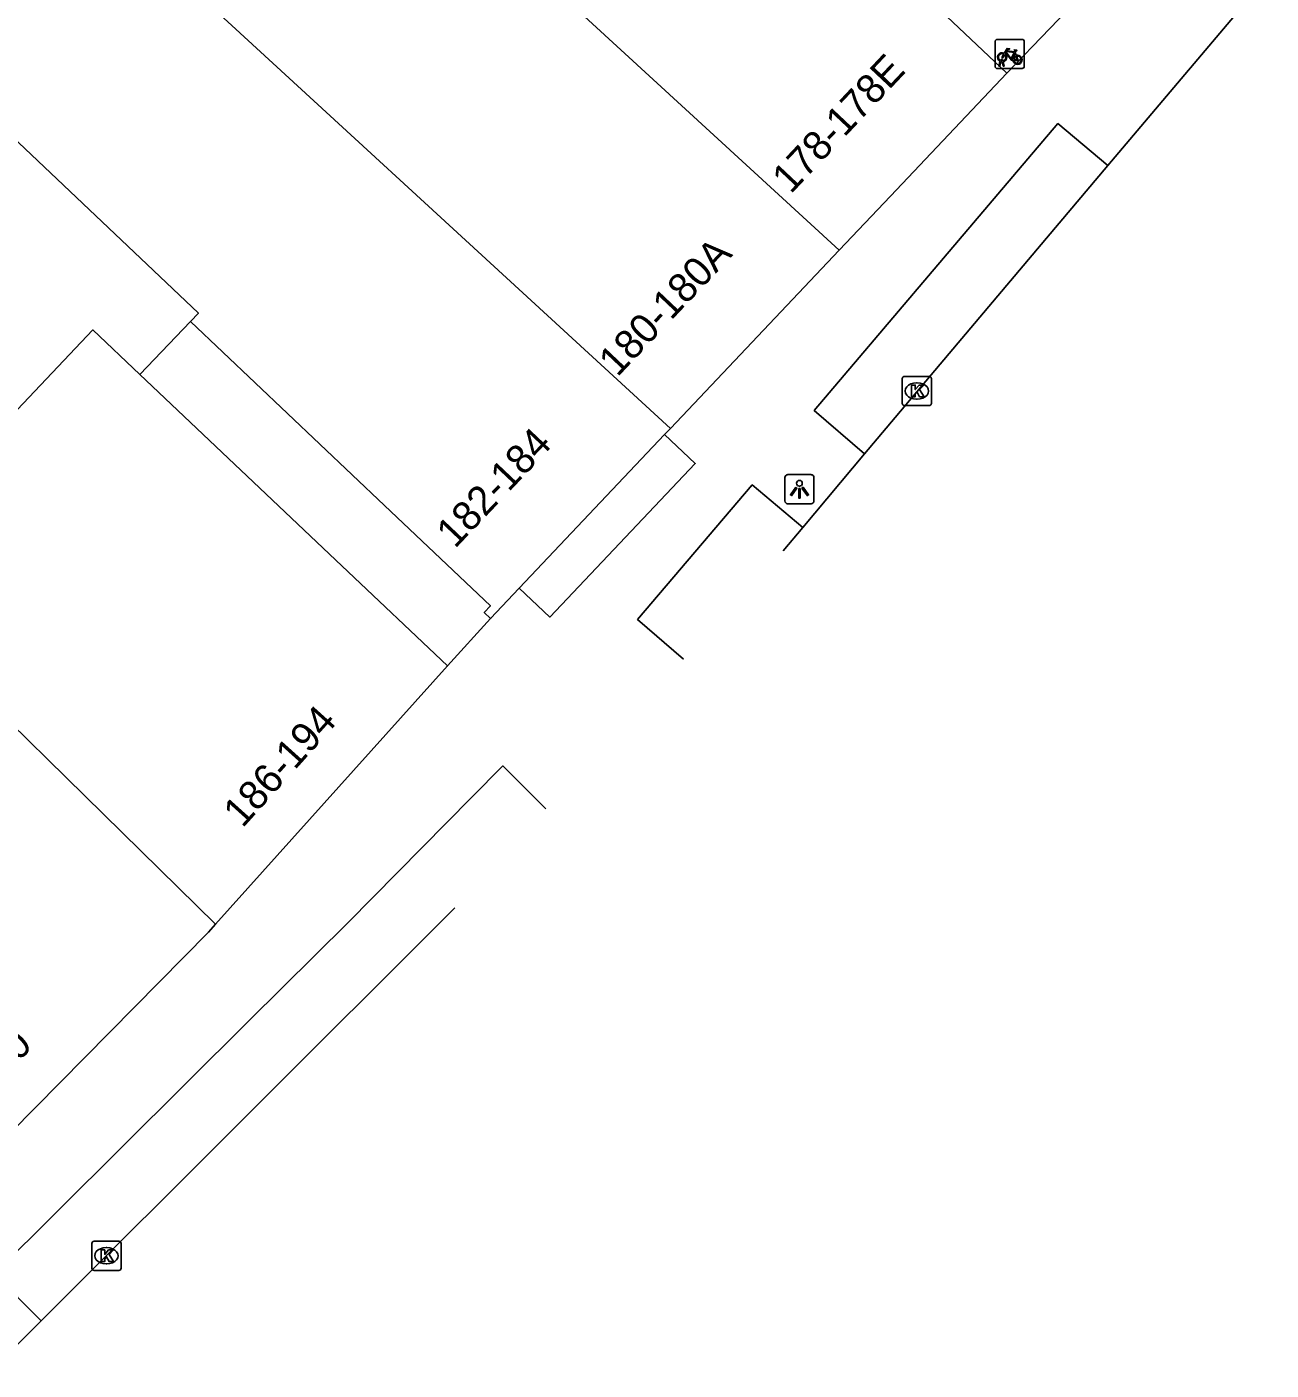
# Model space of a CAD drawing. Extents: x 160107 to 160928, y 382056 to 382918.
# Drawn here: x 160464.08 to 160506.75, y 382183.21 to 382229.28 of the extents above; entities that cross this region are included whole.
import ezdxf

# ---------------------------------------------------------------- set-up
doc = ezdxf.new("R2010")
doc.units = 0
for name, color, linetype in [('IMGEO_Fietsenrek', 7, 'Continuous'), ('IMGEO_Kolk', 7, 'Continuous'), ('IMGEO_Lichtpunt', 7, 'Continuous'), ('IMGEO_Pand', 7, 'Continuous'), ('IMGEO_Pand_nummerreeks', 7, 'Continuous'), ('IMGEO_Pand_overbouw', 7, 'Continuous'), ('IMGEO_Rijbaan_lokaal_gesloten', 7, 'Continuous'), ('IMGEO_Rijbaan_lokaal_open', 7, 'Continuous'), ('IMGEO_Voetpad_open', 7, 'Continuous')]:
    doc.layers.add(name, color=color, linetype=linetype)

msp = doc.modelspace()

# ---------------------------------------------------------------- linework, layer by layer
at = {"layer": 'IMGEO_Fietsenrek'}
for p, q in [((160497.286, 382227.921), (160497.286, 382228.762)), ((160497.286, 382228.762), (160497.286, 382227.921)), ((160497.361, 382228.846), (160498.202, 382228.846)), ((160498.202, 382228.846), (160497.361, 382228.846)), ((160498.286, 382228.771), (160498.286, 382227.93)), ((160498.286, 382227.93), (160498.286, 382228.771)), ((160497.413, 382227.93), (160497.452, 382228.09)), ((160497.482, 382228.078), (160497.447, 382227.93)), ((160497.524, 382228.102), (160497.523, 382228.106)), ((160497.565, 382227.93), (160497.531, 382228.072)), ((160497.555, 382228.113), (160497.556, 382228.106)), ((160497.563, 382228.076), (160497.598, 382227.93)), ((160497.973, 382228.395), (160498.009, 382228.3)), ((160498.211, 382227.846), (160497.37, 382227.846)), ((160497.37, 382227.846), (160498.211, 382227.846)), ((160497.447, 382227.93), (160497.413, 382227.93)), ((160497.598, 382227.93), (160497.565, 382227.93))]:
    msp.add_line(p, q, dxfattribs=at)
for points in [[(160497.599, 382228.372), (160497.694, 382228.536), (160497.78, 382228.522), (160497.782, 382228.513), (160497.726, 382228.502), (160497.699, 382228.457), (160497.955, 382228.416)], [(160497.955, 382228.416), (160497.98, 382228.465), (160497.974, 382228.469), (160497.951, 382228.473), (160497.939, 382228.48), (160497.938, 382228.483), (160497.94, 382228.488), (160498.035, 382228.473), (160498.037, 382228.463), (160498.027, 382228.45), (160498.015, 382228.444), (160498.001, 382228.45), (160497.973, 382228.395)], [(160497.62, 382228.32), (160497.568, 382228.23), (160497.528, 382228.205), (160497.529, 382228.252), (160497.584, 382228.346)], [(160497.895, 382228.128), (160497.845, 382228.128), (160497.654, 382228.379), (160497.635, 382228.347)], [(160497.942, 382228.391), (160497.685, 382228.432), (160497.668, 382228.403), (160497.835, 382228.183), (160497.942, 382228.391)], [(160497.99, 382228.293), (160497.96, 382228.37), (160497.851, 382228.152), (160497.894, 382228.152)], [(160497.924, 382228.152), (160498.044, 382228.151), (160498, 382228.265)], [(160498.02, 382228.272), (160498.075, 382228.127), (160497.925, 382228.127)]]:
    msp.add_lwpolyline(points, dxfattribs=at)
for centre, radius, start, end in [((160497.364, 382228.768), 0.0779, 92.4484, 184.2845), ((160497.364, 382228.768), 0.0779, 92.4484, 184.2845), ((160498.208, 382228.768), 0.0779, 2.4484, 94.2845), ((160498.208, 382228.768), 0.0779, 2.4484, 94.2845), ((160497.526, 382228.231), 0.159, 62.6766, 242.1369), ((160497.526, 382228.231), 0.129, 63.3192, 238.903), ((160497.506, 382228.102), 0.0499, 12.8025, 158.6934), ((160497.526, 382228.231), 0.159, 253.9967, 271.7867), ((160497.506, 382228.102), 0.0174, 12.8025, 163.4502), ((160497.526, 382228.231), 0.129, 253.415, 269.0204), ((160497.526, 382228.231), 0.129, 283.6043, 43.4302), ((160497.526, 382228.231), 0.159, 283.5766, 46.6042), ((160498.053, 382228.147), 0.159, 113.3408, 178.3217), ((160498.053, 382228.147), 0.159, 187.0065, 105.7708), ((160498.053, 382228.147), 0.129, 113.923, 177.9556), ((160498.053, 382228.147), 0.129, 188.6715, 104.5883), ((160497.364, 382227.924), 0.0779, 182.4484, 274.2845), ((160497.364, 382227.924), 0.0779, 182.4484, 274.2845), ((160498.208, 382227.924), 0.0779, 272.4484, 4.2845), ((160498.208, 382227.924), 0.0779, 272.4484, 4.2845)]:
    msp.add_arc(centre, radius, start, end, dxfattribs=at)
at = {"layer": 'IMGEO_Kolk'}
for p, q in [((160494.103, 382216.362), (160494.103, 382217.214)), ((160494.178, 382217.288), (160495.03, 382217.288)), ((160494.591, 382217.068), (160494.616, 382217.068)), ((160495.104, 382217.214), (160495.104, 382216.362)), ((160494.614, 382216.508), (160494.589, 382216.508)), ((160495.03, 382216.288), (160494.178, 382216.288)), ((160466.307, 382186.707), (160466.307, 382187.559)), ((160466.382, 382187.633), (160467.234, 382187.633)), ((160467.308, 382187.559), (160467.308, 382186.707)), ((160466.795, 382187.413), (160466.82, 382187.413)), ((160467.234, 382186.633), (160466.382, 382186.633)), ((160466.818, 382186.853), (160466.793, 382186.853))]:
    msp.add_line(p, q, dxfattribs=at)
for points in [[(160494.103, 382216.362), (160494.103, 382217.214)], [(160494.178, 382217.288), (160495.03, 382217.288)], [(160494.424, 382216.988), (160494.547, 382216.988), (160494.547, 382216.837), (160494.677, 382216.988), (160494.841, 382216.988), (160494.695, 382216.837), (160494.848, 382216.588), (160494.696, 382216.588), (160494.611, 382216.752), (160494.547, 382216.685), (160494.547, 382216.588), (160494.424, 382216.588), (160494.424, 382216.988)], [(160495.104, 382217.214), (160495.104, 382216.362)], [(160495.03, 382216.288), (160494.178, 382216.288)], [(160466.307, 382186.707), (160466.307, 382187.559)], [(160466.382, 382187.633), (160467.234, 382187.633)], [(160467.308, 382187.559), (160467.308, 382186.707)], [(160466.628, 382187.333), (160466.751, 382187.333), (160466.751, 382187.182), (160466.881, 382187.333), (160467.045, 382187.333), (160466.899, 382187.182), (160467.052, 382186.933), (160466.9, 382186.933), (160466.815, 382187.097), (160466.751, 382187.03), (160466.751, 382186.933), (160466.628, 382186.933), (160466.628, 382187.333)], [(160467.234, 382186.633), (160466.382, 382186.633)]]:
    msp.add_lwpolyline(points, dxfattribs=at)
for centre, start, end in [((160494.18, 382217.212), 91.552, 178.448), ((160494.18, 382217.212), 91.552, 178.448), ((160495.028, 382217.212), 1.552, 88.448), ((160495.028, 382217.212), 1.552, 88.448), ((160494.18, 382216.364), 181.552, 268.448), ((160494.18, 382216.364), 181.552, 268.448), ((160495.028, 382216.364), 271.552, 358.448), ((160495.028, 382216.364), 271.552, 358.448), ((160466.384, 382187.557), 91.552, 178.448), ((160466.384, 382187.557), 91.552, 178.448), ((160467.232, 382187.557), 1.552, 88.448), ((160467.232, 382187.557), 1.552, 88.448), ((160466.384, 382186.709), 181.552, 268.448), ((160466.384, 382186.709), 181.552, 268.448), ((160467.232, 382186.709), 271.552, 358.448), ((160467.232, 382186.709), 271.552, 358.448)]:
    msp.add_arc(centre, 0.0765, start, end, dxfattribs=at)
for centre, major_axis, ratio, start_param, end_param in [((160494.59, 382216.788), (-0.387, 0.002), 0.722429, 4.712389, 7.853982), ((160494.615, 382216.788), (-0.39, 0.002), 0.717154, 1.570796, 4.712389), ((160466.794, 382187.133), (-0.387, 0.002), 0.722429, 4.712389, 7.853982), ((160466.819, 382187.133), (-0.39, 0.002), 0.717154, 1.570796, 4.712389)]:
    msp.add_ellipse(centre, major_axis=major_axis, ratio=ratio, start_param=start_param, end_param=end_param, dxfattribs=at)
at = {"layer": 'IMGEO_Lichtpunt'}
for p, q in [((160490.076, 382213.824), (160490.076, 382213.017)), ((160490.076, 382213.824), (160490.076, 382213.017)), ((160490.978, 382213.919), (160490.17, 382213.919)), ((160490.978, 382213.919), (160490.17, 382213.919)), ((160491.072, 382213.017), (160491.072, 382213.824)), ((160491.072, 382213.017), (160491.072, 382213.824)), ((160490.17, 382212.923), (160490.978, 382212.923)), ((160490.17, 382212.923), (160490.978, 382212.923))]:
    msp.add_line(p, q, dxfattribs=at)
for points in [[(160490.45, 382213.488), (160490.489, 382213.46), (160490.301, 382213.198), (160490.263, 382213.225), (160490.45, 382213.488)], [(160490.552, 382213.44), (160490.599, 382213.44), (160490.599, 382213.118), (160490.552, 382213.118), (160490.552, 382213.44)], [(160490.662, 382213.46), (160490.7, 382213.487), (160490.887, 382213.225), (160490.848, 382213.197), (160490.662, 382213.46)]]:
    msp.add_lwpolyline(points, dxfattribs=at)
msp.add_circle((160490.575, 382213.622), 0.0994, dxfattribs=at)
for centre, start, end in [((160490.17, 382213.824), 90, 180), ((160490.17, 382213.824), 90, 180), ((160490.978, 382213.824), 0, 90), ((160490.978, 382213.824), 0, 90), ((160490.17, 382213.017), 180, 270), ((160490.17, 382213.017), 180, 270), ((160490.978, 382213.017), 270, 0), ((160490.978, 382213.017), 270, 360)]:
    msp.add_arc(centre, 0.0946, start, end, dxfattribs=at)
at = {"layer": 'IMGEO_Pand'}
for points in [[(160497.684, 382227.685), (160491.712, 382233.348), (160477.82, 382247.311)], [(160472.665, 382239.316), (160491.942, 382221.619)], [(160486.148, 382215.5), (160466.884, 382233.21)], [(160458.937, 382229.907), (160469.961, 382219.462), (160469.685, 382219.171), (160476.349, 382212.857), (160479.979, 382209.419), (160479.765, 382209.193), (160479.982, 382208.986)], [(160497.684, 382227.685), (160493.693, 382223.469), (160491.942, 382221.619)], [(160491.942, 382221.619), (160486.148, 382215.5)], [(160478.508, 382207.36), (160474.878, 382210.798), (160467.958, 382217.35), (160466.338, 382218.884), (160458.356, 382210.456)], [(160480.965, 382210.025), (160485.952, 382215.293)], [(160486.148, 382215.5), (160485.952, 382215.293)], [(160458.356, 382210.456), (160470.549, 382198.506)], [(160480.965, 382210.025), (160479.982, 382208.986)], [(160478.508, 382207.36), (160470.549, 382198.506)], [(160470.549, 382198.506), (160470.305, 382198.234), (160457.583, 382185.349)]]:
    msp.add_lwpolyline(points, dxfattribs=at)
at = {"layer": 'IMGEO_Pand_overbouw'}
msp.add_lwpolyline([(160469.685, 382219.171), (160467.958, 382217.35), (160474.878, 382210.798), (160478.508, 382207.36), (160479.982, 382208.986), (160479.765, 382209.193), (160479.979, 382209.419), (160476.349, 382212.857)], close=True, dxfattribs=at)
at = {"layer": 'IMGEO_Rijbaan_lokaal_gesloten'}
for points in [[(160501.147, 382224.522), (160506.753, 382231.15)], [(160501.147, 382224.522), (160492.804, 382214.635)], [(160490.686, 382212.102), (160492.804, 382214.635)], [(160490.012, 382211.302), (160490.686, 382212.102)], [(160464.564, 382184.907), (160478.755, 382199.065)], [(160462.855, 382183.211), (160464.564, 382184.907)]]:
    msp.add_lwpolyline(points, dxfattribs=at)
at = {"layer": 'IMGEO_Rijbaan_lokaal_open'}
msp.add_lwpolyline([(160502.108, 382232.289), (160497.684, 382227.685)], dxfattribs=at)
at = {"layer": 'IMGEO_Voetpad_open'}
for points in [[(160492.804, 382214.635), (160491.083, 382216.121), (160499.438, 382225.958), (160501.147, 382224.522)], [(160485.952, 382215.293), (160486.999, 382214.3), (160482.011, 382209.035), (160480.965, 382210.025)], [(160486.596, 382207.589), (160485.025, 382208.957), (160488.954, 382213.566), (160490.686, 382212.102)], [(160479.982, 382208.986), (160478.508, 382207.36)], [(160464.564, 382184.907), (160462.956, 382186.512), (160471.689, 382195.192), (160475.101, 382198.564), (160479.329, 382202.85), (160480.398, 382203.933), (160481.879, 382202.461)]]:
    msp.add_lwpolyline(points, dxfattribs=at)

# ---------------------------------------------------------------- texts
at = {"layer": 'IMGEO_Pand_nummerreeks'}
for s, rotation, p in [('178-178E', 46.7247, (160490.275, 382223.517)), ('180-180A', 46.5643, (160484.328, 382217.243)), ('182-184', 46.5689, (160478.762, 382211.363)), ('186-194', 48.0482, (160471.473, 382201.777)), ('196-200', 45.3668, (160460.866, 382190.809))]:
    msp.add_text(s, height=1, rotation=rotation, dxfattribs=at).set_placement(p)

doc.saveas('drawing.dxf')
